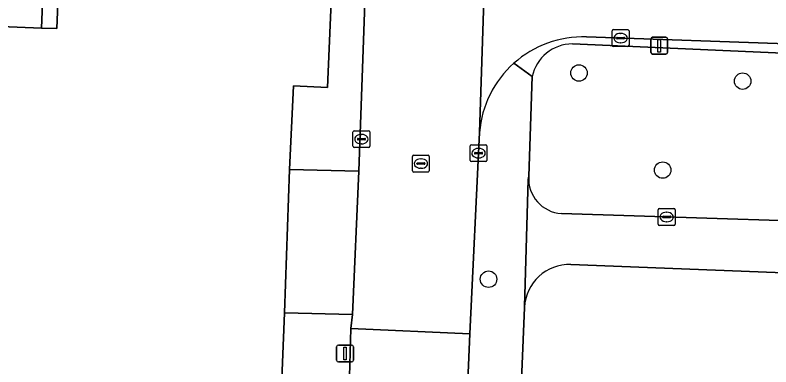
# Model space of a CAD drawing. Extents: x 161354 to 162026, y 386504 to 387460.
# Drawn here: x 161422.95 to 161467.8, y 386632.71 to 386653.58 of the extents above; entities that cross this region are included whole.
import ezdxf

# ---------------------------------------------------------------- set-up
doc = ezdxf.new("R2010")
doc.units = 0
for name, color, linetype in [('IMGEO_Boom', 7, 'Continuous'), ('IMGEO_Erf', 7, 'Continuous'), ('IMGEO_Groenvoorziening', 7, 'Continuous'), ('IMGEO_Kolk', 7, 'Continuous'), ('IMGEO_Lichtmast', 7, 'Continuous'), ('IMGEO_Pand', 7, 'Continuous'), ('IMGEO_Rijbaan_lokaal_open', 7, 'Continuous'), ('IMGEO_Rioolput', 7, 'Continuous'), ('IMGEO_Voetpad_open', 7, 'Continuous')]:
    doc.layers.add(name, color=color, linetype=linetype)

msp = doc.modelspace()

# ---------------------------------------------------------------- linework, layer by layer
at = {"layer": 'IMGEO_Boom'}
for centre in [(161456.414, 386650.144), (161466.126, 386649.658), (161461.381, 386644.383), (161451.047, 386637.91)]:
    msp.add_circle(centre, 0.489, dxfattribs=at)
at = {"layer": 'IMGEO_Erf'}
for points in [[(161420.217, 386581.152), (161436.711, 386580.469), (161438.937, 386635.916), (161439.242, 386644.412), (161439.468, 386649.379), (161441.486, 386649.282), (161445.22, 386736.534)], [(161414.901, 386701.354), (161414.917, 386701.76), (161419.974, 386701.557), (161419.96, 386701.211), (161426.445, 386700.95), (161427.367, 386700.915), (161425.432, 386652.773), (161424.51, 386652.81), (161410.533, 386653.372), (161409.388, 386622.596), (161409.271, 386620.154), (161412.023, 386620.738)]]:
    msp.add_lwpolyline(points, dxfattribs=at)
at = {"layer": 'IMGEO_Groenvoorziening'}
for points in [[(161455.371, 386641.798), (161477.559, 386641.1), (161477.907, 386650.913), (161456.021, 386651.871)], [(161453.638, 386649.93), (161453.43, 386644.013)], [(161453.182, 386636.23), (161451.893, 386605.086), (161458.156, 386604.78), (161459.104, 386621.878), (161460.405, 386621.843), (161463.123, 386622.347), (161471.727, 386627.539), (161472.683, 386627.808), (161473.095, 386638.11), (161455.937, 386638.781)]]:
    msp.add_lwpolyline(points, dxfattribs=at)
for centre, radius, start, end in [((161456.041, 386649.413), 2.458, 90.4728, 167.8541), ((161455.519, 386643.885), 2.092, 176.4994, 265.9566), ((161455.838, 386636.125), 2.658, 87.8689, 177.7276)]:
    msp.add_arc(centre, radius, start, end, dxfattribs=at)
at = {"layer": 'IMGEO_Kolk'}
for p, q in [((161458.382, 386651.788), (161458.382, 386652.64)), ((161458.457, 386652.714), (161459.309, 386652.714)), ((161459.383, 386652.64), (161459.383, 386651.788)), ((161458.641, 386652.208), (161458.641, 386652.22)), ((161459.079, 386652.171), (161458.681, 386652.171)), ((161458.684, 386652.257), (161459.082, 386652.257)), ((161458.87, 386652.494), (161458.895, 386652.494)), ((161459.125, 386652.22), (161459.125, 386652.208)), ((161459.309, 386651.714), (161458.457, 386651.714)), ((161458.893, 386651.934), (161458.868, 386651.934)), ((161443.003, 386645.794), (161443.003, 386646.646)), ((161443.078, 386646.72), (161443.93, 386646.72)), ((161443.491, 386646.5), (161443.516, 386646.5)), ((161444.004, 386646.646), (161444.004, 386645.794)), ((161443.262, 386646.214), (161443.262, 386646.226)), ((161443.7, 386646.177), (161443.302, 386646.177)), ((161443.305, 386646.263), (161443.703, 386646.263)), ((161443.514, 386645.94), (161443.489, 386645.94)), ((161443.746, 386646.226), (161443.746, 386646.214)), ((161450.027, 386645.887), (161450.879, 386645.887)), ((161443.93, 386645.72), (161443.078, 386645.72)), ((161449.952, 386644.961), (161449.952, 386645.813)), ((161450.254, 386645.43), (161450.652, 386645.43)), ((161450.44, 386645.667), (161450.465, 386645.667)), ((161450.953, 386645.813), (161450.953, 386644.961)), ((161450.211, 386645.381), (161450.211, 386645.393)), ((161450.649, 386645.344), (161450.251, 386645.344)), ((161450.463, 386645.107), (161450.438, 386645.107)), ((161450.695, 386645.393), (161450.695, 386645.381)), ((161450.879, 386644.887), (161450.027, 386644.887)), ((161461.119, 386641.174), (161461.119, 386642.026)), ((161461.194, 386642.1), (161462.046, 386642.1)), ((161461.607, 386641.88), (161461.632, 386641.88)), ((161462.12, 386642.026), (161462.12, 386641.174)), ((161461.378, 386641.594), (161461.378, 386641.606)), ((161461.816, 386641.557), (161461.418, 386641.557)), ((161461.421, 386641.643), (161461.819, 386641.643)), ((161461.862, 386641.606), (161461.862, 386641.594)), ((161462.046, 386641.1), (161461.194, 386641.1)), ((161461.63, 386641.32), (161461.605, 386641.32))]:
    msp.add_line(p, q, dxfattribs=at)
for points in [[(161458.382, 386651.788), (161458.382, 386652.64)], [(161458.457, 386652.714), (161459.309, 386652.714)], [(161459.383, 386652.64), (161459.383, 386651.788)], [(161459.309, 386651.714), (161458.457, 386651.714)], [(161443.003, 386645.794), (161443.003, 386646.646)], [(161443.078, 386646.72), (161443.93, 386646.72)], [(161444.004, 386646.646), (161444.004, 386645.794)], [(161450.027, 386645.887), (161450.879, 386645.887)], [(161443.93, 386645.72), (161443.078, 386645.72)], [(161449.952, 386644.961), (161449.952, 386645.813)], [(161450.953, 386645.813), (161450.953, 386644.961)], [(161450.879, 386644.887), (161450.027, 386644.887)], [(161461.119, 386641.174), (161461.119, 386642.026)], [(161461.194, 386642.1), (161462.046, 386642.1)], [(161462.12, 386642.026), (161462.12, 386641.174)], [(161462.046, 386641.1), (161461.194, 386641.1)]]:
    msp.add_lwpolyline(points, dxfattribs=at)
for centre, radius, start, end in [((161458.459, 386652.638), 0.0765, 91.552, 178.448), ((161458.459, 386652.638), 0.0765, 91.552, 178.448), ((161459.307, 386652.638), 0.0765, 1.552, 88.448), ((161459.307, 386652.638), 0.0765, 1.552, 88.448), ((161458.681, 386652.217), 0.0403, 85.8775, 175.7526), ((161458.678, 386652.207), 0.0366, 178.938, 274.7102), ((161459.082, 386652.214), 0.043, 264.8664, 352.4533), ((161459.086, 386652.219), 0.0386, 1.7309, 96.639), ((161458.459, 386651.79), 0.0765, 181.552, 268.448), ((161458.459, 386651.79), 0.0765, 181.552, 268.448), ((161459.307, 386651.79), 0.0765, 271.552, 358.448), ((161459.307, 386651.79), 0.0765, 271.552, 358.448), ((161443.08, 386646.644), 0.0765, 91.552, 178.448), ((161443.08, 386646.644), 0.0765, 91.552, 178.448), ((161443.928, 386646.644), 0.0765, 1.552, 88.448), ((161443.928, 386646.644), 0.0765, 1.552, 88.448), ((161443.302, 386646.223), 0.0403, 85.8775, 175.7526), ((161443.299, 386646.213), 0.0366, 178.938, 274.7102), ((161443.703, 386646.22), 0.043, 264.8664, 352.4533), ((161443.707, 386646.225), 0.0386, 1.7309, 96.639), ((161450.029, 386645.811), 0.0765, 91.552, 178.448), ((161450.029, 386645.811), 0.0765, 91.552, 178.448), ((161450.877, 386645.811), 0.0765, 1.552, 88.448), ((161450.877, 386645.811), 0.0765, 1.552, 88.448), ((161443.08, 386645.796), 0.0765, 181.552, 268.448), ((161443.08, 386645.796), 0.0765, 181.552, 268.448), ((161443.928, 386645.796), 0.0765, 271.552, 358.448), ((161443.928, 386645.796), 0.0765, 271.552, 358.448), ((161450.251, 386645.39), 0.0403, 85.8775, 175.7526), ((161450.656, 386645.392), 0.0386, 1.7309, 96.639), ((161450.248, 386645.38), 0.0366, 178.938, 274.7102), ((161450.652, 386645.387), 0.043, 264.8664, 352.4533), ((161450.029, 386644.963), 0.0765, 181.552, 268.448), ((161450.029, 386644.963), 0.0765, 181.552, 268.448), ((161450.877, 386644.963), 0.0765, 271.552, 358.448), ((161450.877, 386644.963), 0.0765, 271.552, 358.448), ((161461.196, 386642.024), 0.0765, 91.552, 178.448), ((161461.196, 386642.024), 0.0765, 91.552, 178.448), ((161462.044, 386642.024), 0.0765, 1.552, 88.448), ((161462.044, 386642.024), 0.0765, 1.552, 88.448), ((161461.418, 386641.603), 0.0403, 85.8775, 175.7526), ((161461.415, 386641.593), 0.0366, 178.938, 274.7102), ((161461.819, 386641.6), 0.043, 264.8664, 352.4533), ((161461.823, 386641.605), 0.0386, 1.7309, 96.639), ((161461.196, 386641.176), 0.0765, 181.552, 268.448), ((161461.196, 386641.176), 0.0765, 181.552, 268.448), ((161462.044, 386641.176), 0.0765, 271.552, 358.448), ((161462.044, 386641.176), 0.0765, 271.552, 358.448)]:
    msp.add_arc(centre, radius, start, end, dxfattribs=at)
for centre, major_axis, ratio, start_param, end_param in [((161458.869, 386652.214), (-0.387, 0.002), 0.722429, 4.712389, 7.853982), ((161458.894, 386652.214), (-0.39, 0.002), 0.717154, 1.570796, 4.712389), ((161443.49, 386646.22), (-0.387, 0.002), 0.722429, 4.712389, 7.853982), ((161443.515, 386646.22), (-0.39, 0.002), 0.717154, 1.570796, 4.712389), ((161450.439, 386645.387), (-0.387, 0.002), 0.722429, 4.712389, 7.853982), ((161450.464, 386645.387), (-0.39, 0.002), 0.717154, 1.570796, 4.712389), ((161461.606, 386641.6), (-0.387, 0.002), 0.722429, 4.712389, 7.853982), ((161461.631, 386641.6), (-0.39, 0.002), 0.717154, 1.570796, 4.712389)]:
    msp.add_ellipse(centre, major_axis=major_axis, ratio=ratio, start_param=start_param, end_param=end_param, dxfattribs=at)
at = {"layer": 'IMGEO_Lichtmast'}
for p, q in [((161460.679, 386651.361), (161460.679, 386652.161)), ((161460.679, 386652.161), (161460.679, 386651.361)), ((161460.779, 386652.261), (161461.569, 386652.261)), ((161461.569, 386652.261), (161460.779, 386652.261)), ((161461.669, 386652.161), (161461.669, 386651.361)), ((161461.669, 386651.361), (161461.669, 386652.161)), ((161461.569, 386651.261), (161460.779, 386651.261)), ((161460.779, 386651.261), (161461.569, 386651.261)), ((161442.034, 386633.104), (161442.034, 386633.904)), ((161442.034, 386633.904), (161442.034, 386633.104)), ((161442.134, 386634.004), (161442.924, 386634.004)), ((161442.924, 386634.004), (161442.134, 386634.004)), ((161443.024, 386633.904), (161443.024, 386633.104)), ((161443.024, 386633.104), (161443.024, 386633.904)), ((161442.924, 386633.004), (161442.134, 386633.004)), ((161442.134, 386633.004), (161442.924, 386633.004))]:
    msp.add_line(p, q, dxfattribs=at)
for points in [[(161461.099, 386652.136), (161461.249, 386652.136), (161461.249, 386651.386), (161461.099, 386651.386), (161461.099, 386652.136)], [(161442.454, 386633.879), (161442.604, 386633.879), (161442.604, 386633.129), (161442.454, 386633.129), (161442.454, 386633.879)]]:
    msp.add_lwpolyline(points, dxfattribs=at)
for centre, start, end in [((161460.779, 386652.161), 90, 180), ((161460.779, 386652.161), 90, 180), ((161461.569, 386652.161), 0, 90), ((161461.569, 386652.161), 360, 90), ((161460.779, 386651.361), 180, 270), ((161460.779, 386651.361), 180, 270), ((161461.569, 386651.361), 270, 0), ((161461.569, 386651.361), 270, 0), ((161442.134, 386633.904), 90, 180), ((161442.134, 386633.904), 90, 180), ((161442.924, 386633.904), 0, 90), ((161442.924, 386633.904), 360, 90), ((161442.134, 386633.104), 180, 270), ((161442.134, 386633.104), 180, 270), ((161442.924, 386633.104), 270, 0), ((161442.924, 386633.104), 270, 0)]:
    msp.add_arc(centre, 0.1, start, end, dxfattribs=at)
at = {"layer": 'IMGEO_Pand'}
msp.add_lwpolyline([(161409.496, 386653.414), (161410.533, 386653.372), (161424.51, 386652.81), (161426.445, 386700.95)], dxfattribs=at)
at = {"layer": 'IMGEO_Rijbaan_lokaal_open'}
for points in [[(161451.129, 386665.294), (161451.714, 386679.618), (161444.618, 386679.833), (161443.358, 386644.313), (161442.98, 386635.811), (161442.881, 386634.986), (161449.943, 386634.664), (161450.51, 386646.622)], [(161449.943, 386634.664), (161442.881, 386634.986), (161442.786, 386632.138), (161449.81, 386631.874)]]:
    msp.add_lwpolyline(points, close=True, dxfattribs=at)
for points in [[(161478.044, 386658.412), (161459.546, 386659.116), (161456.302, 386659.276), (161456.124, 386659.308), (161455.595, 386659.436), (161455.08, 386659.611), (161454.583, 386659.831), (161454.107, 386660.095), (161453.657, 386660.4), (161453.236, 386660.744), (161452.848, 386661.125), (161452.495, 386661.538), (161452.18, 386661.982), (161451.906, 386662.451), (161451.675, 386662.944), (161451.489, 386663.455), (161451.35, 386663.98), (161451.22, 386664.508), (161451.129, 386665.294), (161450.51, 386646.622)], [(161456.857, 386652.282), (161494.191, 386650.974), (161494.439, 386657.918), (161478.044, 386658.412)]]:
    msp.add_lwpolyline(points, dxfattribs=at)
for centre, radius, start, end in [((161456.653, 386646.123), 6.162, 88.1, 131.7294), ((161456.656, 386646.12), 6.167, 131.7368, 175.3345)]:
    msp.add_arc(centre, radius, start, end, dxfattribs=at)
at = {"layer": 'IMGEO_Rioolput'}
for p, q in [((161446.531, 386644.342), (161446.531, 386645.194)), ((161446.606, 386645.268), (161447.458, 386645.268)), ((161447.019, 386645.048), (161447.044, 386645.048)), ((161447.532, 386645.194), (161447.532, 386644.342)), ((161446.79, 386644.762), (161446.79, 386644.774)), ((161447.228, 386644.725), (161446.83, 386644.725)), ((161446.833, 386644.811), (161447.231, 386644.811)), ((161447.274, 386644.774), (161447.274, 386644.762)), ((161447.458, 386644.268), (161446.606, 386644.268)), ((161447.042, 386644.488), (161447.017, 386644.488))]:
    msp.add_line(p, q, dxfattribs=at)
for points in [[(161446.531, 386644.342), (161446.531, 386645.194)], [(161446.606, 386645.268), (161447.458, 386645.268)], [(161447.532, 386645.194), (161447.532, 386644.342)], [(161447.458, 386644.268), (161446.606, 386644.268)]]:
    msp.add_lwpolyline(points, dxfattribs=at)
for centre, radius, start, end in [((161446.608, 386645.192), 0.0765, 91.552, 178.448), ((161446.608, 386645.192), 0.0765, 91.552, 178.448), ((161447.456, 386645.192), 0.0765, 1.552, 88.448), ((161447.456, 386645.192), 0.0765, 1.552, 88.448), ((161446.83, 386644.771), 0.0403, 85.8775, 175.7526), ((161446.827, 386644.761), 0.0366, 178.938, 274.7102), ((161447.231, 386644.768), 0.043, 264.8664, 352.4533), ((161447.235, 386644.773), 0.0386, 1.7309, 96.639), ((161446.608, 386644.344), 0.0765, 181.552, 268.448), ((161446.608, 386644.344), 0.0765, 181.552, 268.448), ((161447.456, 386644.344), 0.0765, 271.552, 358.448), ((161447.456, 386644.344), 0.0765, 271.552, 358.448)]:
    msp.add_arc(centre, radius, start, end, dxfattribs=at)
for centre, major_axis, ratio, start_param, end_param in [((161447.018, 386644.768), (-0.387, 0.002), 0.722429, 4.712389, 7.853982), ((161447.043, 386644.768), (-0.39, 0.002), 0.717154, 1.570796, 4.712389)]:
    msp.add_ellipse(centre, major_axis=major_axis, ratio=ratio, start_param=start_param, end_param=end_param, dxfattribs=at)
at = {"layer": 'IMGEO_Voetpad_open'}
for points in [[(161448.152, 386810.848), (161446.875, 386779.968), (161446.64, 386779.978), (161445.775, 386762.809), (161446.167, 386762.794), (161446.125, 386761.783), (161445.724, 386752.122), (161445.641, 386750), (161445.509, 386746.631), (161445.243, 386739.646), (161445.22, 386736.534), (161441.486, 386649.282), (161439.468, 386649.379), (161439.242, 386644.412), (161443.358, 386644.313), (161444.618, 386679.833), (161444.737, 386682.723), (161445.57, 386702.409), (161447.104, 386740.028)], [(161506.719, 386650.499), (161500, 386650.77), (161496.99, 386650.876), (161494.191, 386650.974), (161456.857, 386652.282)], [(161456.021, 386651.871), (161477.907, 386650.913), (161477.559, 386641.1), (161479.909, 386640.787), (161480.277, 386650.823), (161502.474, 386650.027)], [(161453.182, 386636.23), (161453.179, 386636.298), (161453.403, 386643.819), (161453.43, 386644.013), (161453.638, 386649.93), (161452.551, 386650.722)], [(161452.551, 386650.722), (161453.638, 386649.93)], [(161450.51, 386646.622), (161449.943, 386634.664), (161449.81, 386631.874), (161449.677, 386629.063), (161447.912, 386583.7)], [(161453.43, 386644.013), (161453.403, 386643.819), (161453.179, 386636.298), (161453.182, 386636.23)], [(161501.767, 386639.923), (161479.909, 386640.787), (161477.559, 386641.1), (161455.371, 386641.798)], [(161455.937, 386638.781), (161473.095, 386638.11), (161500, 386637.043), (161506.2, 386636.797), (161507.48, 386636.746), (161582.696, 386633.762), (161583.923, 386633.713), (161593.879, 386633.318), (161601.821, 386633.057), (161603.972, 386632.939)], [(161451.005, 386583.617), (161451.688, 386603.457), (161451.893, 386605.086), (161453.182, 386636.23)], [(161442.775, 386631.664), (161442.786, 386632.138), (161442.881, 386634.986), (161442.98, 386635.811), (161438.937, 386635.916), (161436.711, 386580.469), (161440.612, 386579.503), (161440.728, 386580.914)]]:
    msp.add_lwpolyline(points, dxfattribs=at)
for points in [[(161424.51, 386652.81), (161425.432, 386652.773), (161427.367, 386700.915), (161426.445, 386700.95)], [(161443.358, 386644.313), (161439.242, 386644.412), (161438.937, 386635.916), (161442.98, 386635.811)]]:
    msp.add_lwpolyline(points, close=True, dxfattribs=at)
for centre, radius, start, end in [((161456.653, 386646.123), 6.162, 88.1, 131.7294), ((161456.041, 386649.413), 2.458, 90.4728, 167.8541), ((161456.656, 386646.12), 6.167, 131.7368, 175.3345), ((161455.519, 386643.885), 2.092, 176.4994, 265.9566), ((161455.838, 386636.125), 2.658, 87.8689, 177.7276)]:
    msp.add_arc(centre, radius, start, end, dxfattribs=at)

doc.saveas('drawing.dxf')
